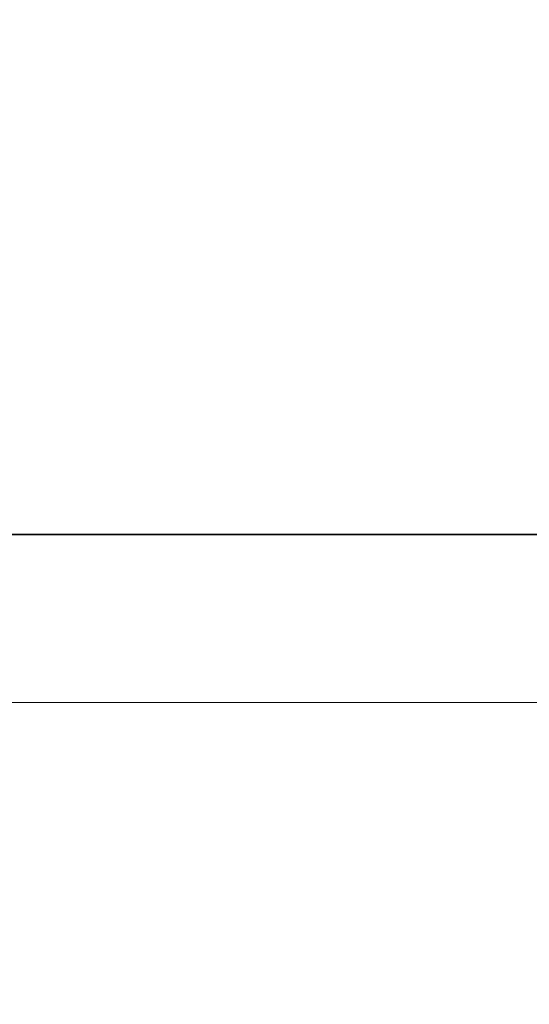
# Model space of a CAD drawing. Header units: millimetres. Extents: x -30280 to 309309, y -17460 to 4378.
# Tile 599 of 656: x 161486 to 161671, y -14242 to -13886. Entities that reach past the tile are written whole.
import ezdxf

# ---------------------------------------------------------------- set-up
doc = ezdxf.new("R2010")
doc.units = ezdxf.units.MM
doc.header["$MEASUREMENT"] = 0
doc.linetypes.add('Wipeout_Contour', pattern=[1000, 0, -1000])
doc.layers.add('P1_PLANTA PRIMERA_4_Nuevo_01 Sanitaris', color=7, linetype='Continuous')
doc.layers.add('P1_PLANTA PRIMERA_4_Nuevo_08_E_Envans secs', color=7, linetype='Continuous')
doc.layers.add('P1_PLANTA PRIMERA_4_Nuevo_01 Sanitaris_Pluma_Nº__75', color=7, linetype='Continuous', lineweight=5)

msp = doc.modelspace()

# ---------------------------------------------------------------- wipeouts: each hides what was drawn before it
at = {"color": 254, "linetype": 'Wipeout_Contour', "lineweight": 0, "ltscale": 649068.400185}
msp.add_wipeout([(161617.5, -14072.17), (161617.56, -14075.28), (161693.82, -14075.28), (161693.64, -14072.17)], dxfattribs=at).dxf.layer = 'P1_PLANTA PRIMERA_4_Nuevo_01 Sanitaris'

# ---------------------------------------------------------------- next in the draw order: wipeouts: each hides what was drawn before it
at = {"color": 254, "linetype": 'Wipeout_Contour', "lineweight": 0, "ltscale": 648761.667008}
msp.add_wipeout([(161539.81, -14072.17), (161539.75, -14075.28), (161617.56, -14075.28), (161617.5, -14072.17)], dxfattribs=at).dxf.layer = 'P1_PLANTA PRIMERA_4_Nuevo_01 Sanitaris'

# ---------------------------------------------------------------- next in the draw order: wipeouts: each hides what was drawn before it
at = {"color": 254, "linetype": 'Wipeout_Contour', "lineweight": 0, "ltscale": 648454.88757}
msp.add_wipeout([(161463.64, -14072.17), (161463.47, -14075.28), (161539.75, -14075.28), (161539.81, -14072.17)], dxfattribs=at).dxf.layer = 'P1_PLANTA PRIMERA_4_Nuevo_01 Sanitaris'
at = {"color": 254, "linetype": 'Wipeout_Contour', "lineweight": 0, "ltscale": 649072.830661}
msp.add_wipeout([(161617.56, -14075.28), (161618.06, -14084.86), (161695.3, -14084.86), (161693.82, -14075.28)], dxfattribs=at).dxf.layer = 'P1_PLANTA PRIMERA_4_Nuevo_01 Sanitaris'

# ---------------------------------------------------------------- next in the draw order: wipeouts: each hides what was drawn before it
at = {"color": 254, "linetype": 'Wipeout_Contour', "lineweight": 0, "ltscale": 648763.878458}
msp.add_wipeout([(161539.75, -14075.28), (161539.26, -14084.86), (161618.06, -14084.86), (161617.56, -14075.28)], dxfattribs=at).dxf.layer = 'P1_PLANTA PRIMERA_4_Nuevo_01 Sanitaris'

# ---------------------------------------------------------------- next in the draw order: wipeouts: each hides what was drawn before it
at = {"color": 254, "linetype": 'Wipeout_Contour', "lineweight": 0, "ltscale": 648454.879497}
msp.add_wipeout([(161463.47, -14075.28), (161461.99, -14084.86), (161539.26, -14084.86), (161539.75, -14075.28)], dxfattribs=at).dxf.layer = 'P1_PLANTA PRIMERA_4_Nuevo_01 Sanitaris'
at = {"color": 254, "linetype": 'Wipeout_Contour', "lineweight": 0, "ltscale": 649077.723094}
msp.add_wipeout([(161618.06, -14084.86), (161618.24, -14087.95), (161695.84, -14087.95), (161695.3, -14084.86)], dxfattribs=at).dxf.layer = 'P1_PLANTA PRIMERA_4_Nuevo_01 Sanitaris'

# ---------------------------------------------------------------- next in the draw order: wipeouts: each hides what was drawn before it
at = {"color": 254, "linetype": 'Wipeout_Contour', "lineweight": 0, "ltscale": 648766.087698}
msp.add_wipeout([(161539.26, -14084.86), (161539.08, -14087.95), (161618.24, -14087.95), (161618.06, -14084.86)], dxfattribs=at).dxf.layer = 'P1_PLANTA PRIMERA_4_Nuevo_01 Sanitaris'

# ---------------------------------------------------------------- next in the draw order: wipeouts: each hides what was drawn before it
at = {"color": 254, "linetype": 'Wipeout_Contour', "lineweight": 0, "ltscale": 648454.405276}
msp.add_wipeout([(161461.99, -14084.86), (161461.45, -14087.95), (161539.08, -14087.95), (161539.26, -14084.86)], dxfattribs=at).dxf.layer = 'P1_PLANTA PRIMERA_4_Nuevo_01 Sanitaris'
at = {"color": 254, "linetype": 'Wipeout_Contour', "lineweight": 0, "ltscale": 649080.643202}
msp.add_wipeout([(161618.24, -14087.95), (161618.53, -14091.12), (161696.67, -14091.12), (161695.84, -14087.95)], dxfattribs=at).dxf.layer = 'P1_PLANTA PRIMERA_4_Nuevo_01 Sanitaris'

# ---------------------------------------------------------------- next in the draw order: wipeouts: each hides what was drawn before it
at = {"color": 254, "linetype": 'Wipeout_Contour', "lineweight": 0, "ltscale": 648767.181869}
msp.add_wipeout([(161539.08, -14087.95), (161538.8, -14091.12), (161618.53, -14091.12), (161618.24, -14087.95)], dxfattribs=at).dxf.layer = 'P1_PLANTA PRIMERA_4_Nuevo_01 Sanitaris'

# ---------------------------------------------------------------- next in the draw order: wipeouts: each hides what was drawn before it
at = {"color": 254, "linetype": 'Wipeout_Contour', "lineweight": 0, "ltscale": 648453.673204}
msp.add_wipeout([(161461.45, -14087.95), (161460.63, -14091.12), (161538.8, -14091.12), (161539.08, -14087.95)], dxfattribs=at).dxf.layer = 'P1_PLANTA PRIMERA_4_Nuevo_01 Sanitaris'
at = {"color": 254, "linetype": 'Wipeout_Contour', "lineweight": 0, "ltscale": 649084.095893}
msp.add_wipeout([(161618.53, -14091.12), (161618.86, -14093.78), (161697.67, -14093.78), (161696.67, -14091.12)], dxfattribs=at).dxf.layer = 'P1_PLANTA PRIMERA_4_Nuevo_01 Sanitaris'

# ---------------------------------------------------------------- next in the draw order: wipeouts: each hides what was drawn before it
at = {"color": 254, "linetype": 'Wipeout_Contour', "lineweight": 0, "ltscale": 648768.205616}
msp.add_wipeout([(161538.8, -14091.12), (161538.46, -14093.78), (161618.86, -14093.78), (161618.53, -14091.12)], dxfattribs=at).dxf.layer = 'P1_PLANTA PRIMERA_4_Nuevo_01 Sanitaris'

# ---------------------------------------------------------------- next in the draw order: wipeouts: each hides what was drawn before it
at = {"color": 254, "linetype": 'Wipeout_Contour', "lineweight": 0, "ltscale": 648452.26763}
msp.add_wipeout([(161460.63, -14091.12), (161459.64, -14093.78), (161538.46, -14093.78), (161538.8, -14091.12)], dxfattribs=at).dxf.layer = 'P1_PLANTA PRIMERA_4_Nuevo_01 Sanitaris'
at = {"color": 254, "linetype": 'Wipeout_Contour', "lineweight": 0, "ltscale": 649086.813803}
msp.add_wipeout([(161618.86, -14093.78), (161619.06, -14094.82), (161698.23, -14094.82), (161697.67, -14093.78)], dxfattribs=at).dxf.layer = 'P1_PLANTA PRIMERA_4_Nuevo_01 Sanitaris'

# ---------------------------------------------------------------- next in the draw order: wipeouts: each hides what was drawn before it
at = {"color": 254, "linetype": 'Wipeout_Contour', "lineweight": 0, "ltscale": 648768.85773}
msp.add_wipeout([(161538.46, -14093.78), (161538.28, -14094.82), (161619.06, -14094.82), (161618.86, -14093.78)], dxfattribs=at).dxf.layer = 'P1_PLANTA PRIMERA_4_Nuevo_01 Sanitaris'

# ---------------------------------------------------------------- next in the draw order: wipeouts: each hides what was drawn before it
at = {"color": 254, "linetype": 'Wipeout_Contour', "lineweight": 0, "ltscale": 648450.853701}
msp.add_wipeout([(161459.64, -14093.78), (161459.08, -14094.82), (161538.28, -14094.82), (161538.46, -14093.78)], dxfattribs=at).dxf.layer = 'P1_PLANTA PRIMERA_4_Nuevo_01 Sanitaris'
at = {"color": 254, "linetype": 'Wipeout_Contour', "lineweight": 0, "ltscale": 649089.488271}
msp.add_wipeout([(161619.06, -14094.82), (161619.41, -14096.76), (161699.28, -14096.76), (161698.23, -14094.82)], dxfattribs=at).dxf.layer = 'P1_PLANTA PRIMERA_4_Nuevo_01 Sanitaris'

# ---------------------------------------------------------------- next in the draw order: wipeouts: each hides what was drawn before it
at = {"color": 254, "linetype": 'Wipeout_Contour', "lineweight": 0, "ltscale": 648769.384301}
msp.add_wipeout([(161538.28, -14094.82), (161537.93, -14096.76), (161619.41, -14096.76), (161619.06, -14094.82)], dxfattribs=at).dxf.layer = 'P1_PLANTA PRIMERA_4_Nuevo_01 Sanitaris'

# ---------------------------------------------------------------- next in the draw order: wipeouts: each hides what was drawn before it
at = {"color": 254, "linetype": 'Wipeout_Contour', "lineweight": 0, "ltscale": 648449.231998}
msp.add_wipeout([(161459.08, -14094.82), (161458.03, -14096.76), (161537.93, -14096.76), (161538.28, -14094.82)], dxfattribs=at).dxf.layer = 'P1_PLANTA PRIMERA_4_Nuevo_01 Sanitaris'
at = {"color": 254, "linetype": 'Wipeout_Contour', "lineweight": 0, "ltscale": 649094.573406}
msp.add_wipeout([(161619.41, -14096.76), (161620.04, -14101.74), (161701.14, -14101.74), (161699.28, -14096.76)], dxfattribs=at).dxf.layer = 'P1_PLANTA PRIMERA_4_Nuevo_01 Sanitaris'

# ---------------------------------------------------------------- next in the draw order: wipeouts: each hides what was drawn before it
at = {"color": 254, "linetype": 'Wipeout_Contour', "lineweight": 0, "ltscale": 648770.601694}
msp.add_wipeout([(161537.93, -14096.76), (161537.31, -14101.74), (161620.04, -14101.74), (161619.41, -14096.76)], dxfattribs=at).dxf.layer = 'P1_PLANTA PRIMERA_4_Nuevo_01 Sanitaris'

# ---------------------------------------------------------------- next in the draw order: wipeouts: each hides what was drawn before it
at = {"color": 254, "linetype": 'Wipeout_Contour', "lineweight": 0, "ltscale": 648446.580982}
msp.add_wipeout([(161458.03, -14096.76), (161456.19, -14101.74), (161537.31, -14101.74), (161537.93, -14096.76)], dxfattribs=at).dxf.layer = 'P1_PLANTA PRIMERA_4_Nuevo_01 Sanitaris'
at = {"color": 254, "linetype": 'Wipeout_Contour', "lineweight": 0, "ltscale": 649101.013463}
msp.add_wipeout([(161620.04, -14101.74), (161620.57, -14107.66), (161702.69, -14107.66), (161701.14, -14101.74)], dxfattribs=at).dxf.layer = 'P1_PLANTA PRIMERA_4_Nuevo_01 Sanitaris'

# ---------------------------------------------------------------- next in the draw order: wipeouts: each hides what was drawn before it
at = {"color": 254, "linetype": 'Wipeout_Contour', "lineweight": 0, "ltscale": 648772.513723}
msp.add_wipeout([(161537.31, -14101.74), (161536.79, -14107.66), (161620.57, -14107.66), (161620.04, -14101.74)], dxfattribs=at).dxf.layer = 'P1_PLANTA PRIMERA_4_Nuevo_01 Sanitaris'

# ---------------------------------------------------------------- next in the draw order: wipeouts: each hides what was drawn before it
at = {"color": 254, "linetype": 'Wipeout_Contour', "lineweight": 0, "ltscale": 648443.96436}
msp.add_wipeout([(161456.19, -14101.74), (161454.64, -14107.66), (161536.79, -14107.66), (161537.31, -14101.74)], dxfattribs=at).dxf.layer = 'P1_PLANTA PRIMERA_4_Nuevo_01 Sanitaris'
at = {"color": 254, "linetype": 'Wipeout_Contour', "lineweight": 0, "ltscale": 649106.882706}
msp.add_wipeout([(161620.57, -14107.66), (161620.98, -14114.34), (161703.9, -14114.34), (161702.69, -14107.66)], dxfattribs=at).dxf.layer = 'P1_PLANTA PRIMERA_4_Nuevo_01 Sanitaris'

# ---------------------------------------------------------------- next in the draw order: wipeouts: each hides what was drawn before it
at = {"color": 254, "linetype": 'Wipeout_Contour', "lineweight": 0, "ltscale": 648774.719936}
msp.add_wipeout([(161536.79, -14107.66), (161536.38, -14114.34), (161620.98, -14114.34), (161620.57, -14107.66)], dxfattribs=at).dxf.layer = 'P1_PLANTA PRIMERA_4_Nuevo_01 Sanitaris'

# ---------------------------------------------------------------- next in the draw order: wipeouts: each hides what was drawn before it
at = {"color": 254, "linetype": 'Wipeout_Contour', "lineweight": 0, "ltscale": 648442.507053}
msp.add_wipeout([(161454.64, -14107.66), (161453.44, -14114.34), (161536.38, -14114.34), (161536.79, -14107.66)], dxfattribs=at).dxf.layer = 'P1_PLANTA PRIMERA_4_Nuevo_01 Sanitaris'
at = {"color": 254, "linetype": 'Wipeout_Contour', "lineweight": 0, "ltscale": 649112.003086}
msp.add_wipeout([(161620.98, -14114.34), (161621.26, -14121.58), (161704.71, -14121.58), (161703.9, -14114.34)], dxfattribs=at).dxf.layer = 'P1_PLANTA PRIMERA_4_Nuevo_01 Sanitaris'

# ---------------------------------------------------------------- next in the draw order: wipeouts: each hides what was drawn before it
at = {"color": 254, "linetype": 'Wipeout_Contour', "lineweight": 0, "ltscale": 648777.15349}
msp.add_wipeout([(161536.38, -14114.34), (161536.11, -14121.58), (161621.26, -14121.58), (161620.98, -14114.34)], dxfattribs=at).dxf.layer = 'P1_PLANTA PRIMERA_4_Nuevo_01 Sanitaris'

# ---------------------------------------------------------------- next in the draw order: wipeouts: each hides what was drawn before it
at = {"color": 254, "linetype": 'Wipeout_Contour', "lineweight": 0, "ltscale": 648442.253437}
msp.add_wipeout([(161453.44, -14114.34), (161452.62, -14121.58), (161536.11, -14121.58), (161536.38, -14114.34)], dxfattribs=at).dxf.layer = 'P1_PLANTA PRIMERA_4_Nuevo_01 Sanitaris'
at = {"color": 254, "linetype": 'Wipeout_Contour', "lineweight": 0, "ltscale": 649116.219926}
msp.add_wipeout([(161621.26, -14121.58), (161621.4, -14129.16), (161705.12, -14129.16), (161704.71, -14121.58)], dxfattribs=at).dxf.layer = 'P1_PLANTA PRIMERA_4_Nuevo_01 Sanitaris'

# ---------------------------------------------------------------- next in the draw order: wipeouts: each hides what was drawn before it
at = {"color": 254, "linetype": 'Wipeout_Contour', "lineweight": 0, "ltscale": 648779.740799}
msp.add_wipeout([(161536.11, -14121.58), (161535.97, -14129.16), (161621.4, -14129.16), (161621.26, -14121.58)], dxfattribs=at).dxf.layer = 'P1_PLANTA PRIMERA_4_Nuevo_01 Sanitaris'

# ---------------------------------------------------------------- next in the draw order: wipeouts: each hides what was drawn before it
at = {"color": 254, "linetype": 'Wipeout_Contour', "lineweight": 0, "ltscale": 648443.211026}
msp.add_wipeout([(161452.62, -14121.58), (161452.22, -14129.16), (161535.97, -14129.16), (161536.11, -14121.58)], dxfattribs=at).dxf.layer = 'P1_PLANTA PRIMERA_4_Nuevo_01 Sanitaris'
at = {"color": 254, "linetype": 'Wipeout_Contour', "lineweight": 0, "ltscale": 649118.680967}
msp.add_wipeout([(161621.4, -14129.16), (161621.39, -14132.64), (161705.12, -14132.64), (161705.12, -14129.16)], dxfattribs=at).dxf.layer = 'P1_PLANTA PRIMERA_4_Nuevo_01 Sanitaris'

# ---------------------------------------------------------------- next in the draw order: wipeouts: each hides what was drawn before it
at = {"color": 254, "linetype": 'Wipeout_Contour', "lineweight": 0, "ltscale": 648781.670308}
msp.add_wipeout([(161535.97, -14129.16), (161535.97, -14132.64), (161621.39, -14132.64), (161621.4, -14129.16)], dxfattribs=at).dxf.layer = 'P1_PLANTA PRIMERA_4_Nuevo_01 Sanitaris'

# ---------------------------------------------------------------- next in the draw order: wipeouts: each hides what was drawn before it
at = {"color": 254, "linetype": 'Wipeout_Contour', "lineweight": 0, "ltscale": 648444.608977}
msp.add_wipeout([(161452.22, -14129.16), (161452.22, -14132.64), (161535.97, -14132.64), (161535.97, -14129.16)], dxfattribs=at).dxf.layer = 'P1_PLANTA PRIMERA_4_Nuevo_01 Sanitaris'
at = {"color": 254, "linetype": 'Wipeout_Contour', "lineweight": 0, "ltscale": 649110.482772}
msp.add_wipeout([(161620.09, -14132.77), (161620.09, -14140.75), (161701.28, -14140.75), (161701.28, -14132.77)], dxfattribs=at).dxf.layer = 'P1_PLANTA PRIMERA_4_Nuevo_01 Sanitaris'

# ---------------------------------------------------------------- next in the draw order: wipeouts: each hides what was drawn before it
at = {"color": 254, "linetype": 'Wipeout_Contour', "lineweight": 0, "ltscale": 648783.672285}
msp.add_wipeout([(161537.26, -14132.77), (161537.26, -14140.75), (161620.09, -14140.75), (161620.09, -14132.77)], dxfattribs=at).dxf.layer = 'P1_PLANTA PRIMERA_4_Nuevo_01 Sanitaris'

# ---------------------------------------------------------------- next in the draw order: wipeouts: each hides what was drawn before it
at = {"color": 254, "linetype": 'Wipeout_Contour', "lineweight": 0, "ltscale": 648456.812622}
msp.add_wipeout([(161456.04, -14132.77), (161456.04, -14140.75), (161537.26, -14140.75), (161537.26, -14132.77)], dxfattribs=at).dxf.layer = 'P1_PLANTA PRIMERA_4_Nuevo_01 Sanitaris'
at = {"color": 254, "linetype": 'Wipeout_Contour', "lineweight": 0, "ltscale": 649113.453887}
msp.add_wipeout([(161620.09, -14140.75), (161619.79, -14156.49), (161700.41, -14156.49), (161701.28, -14140.75)], dxfattribs=at).dxf.layer = 'P1_PLANTA PRIMERA_4_Nuevo_01 Sanitaris'

# ---------------------------------------------------------------- next in the draw order: wipeouts: each hides what was drawn before it
at = {"color": 254, "linetype": 'Wipeout_Contour', "lineweight": 0, "ltscale": 648787.805257}
msp.add_wipeout([(161537.26, -14140.75), (161537.55, -14156.49), (161619.79, -14156.49), (161620.09, -14140.75)], dxfattribs=at).dxf.layer = 'P1_PLANTA PRIMERA_4_Nuevo_01 Sanitaris'

# ---------------------------------------------------------------- next in the draw order: wipeouts: each hides what was drawn before it
at = {"color": 254, "linetype": 'Wipeout_Contour', "lineweight": 0, "ltscale": 648462.107513}
msp.add_wipeout([(161456.04, -14140.75), (161456.91, -14156.49), (161537.55, -14156.49), (161537.26, -14140.75)], dxfattribs=at).dxf.layer = 'P1_PLANTA PRIMERA_4_Nuevo_01 Sanitaris'
at = {"color": 254, "linetype": 'Wipeout_Contour', "lineweight": 0, "ltscale": 649115.346888}
msp.add_wipeout([(161619.79, -14156.49), (161619.21, -14171.5), (161698.68, -14171.5), (161700.41, -14156.49)], dxfattribs=at).dxf.layer = 'P1_PLANTA PRIMERA_4_Nuevo_01 Sanitaris'

# ---------------------------------------------------------------- next in the draw order: wipeouts: each hides what was drawn before it
at = {"color": 254, "linetype": 'Wipeout_Contour', "lineweight": 0, "ltscale": 648793.158738}
msp.add_wipeout([(161537.55, -14156.49), (161538.13, -14171.5), (161619.21, -14171.5), (161619.79, -14156.49)], dxfattribs=at).dxf.layer = 'P1_PLANTA PRIMERA_4_Nuevo_01 Sanitaris'

# ---------------------------------------------------------------- next in the draw order: wipeouts: each hides what was drawn before it
at = {"color": 254, "linetype": 'Wipeout_Contour', "lineweight": 0, "ltscale": 648470.921875}
msp.add_wipeout([(161456.91, -14156.49), (161458.63, -14171.5), (161538.13, -14171.5), (161537.55, -14156.49)], dxfattribs=at).dxf.layer = 'P1_PLANTA PRIMERA_4_Nuevo_01 Sanitaris'
at = {"color": 254, "linetype": 'Wipeout_Contour', "lineweight": 0, "ltscale": 649114.713076}
msp.add_wipeout([(161619.21, -14171.5), (161618.35, -14185.34), (161696.15, -14185.34), (161698.68, -14171.5)], dxfattribs=at).dxf.layer = 'P1_PLANTA PRIMERA_4_Nuevo_01 Sanitaris'

# ---------------------------------------------------------------- next in the draw order: wipeouts: each hides what was drawn before it
at = {"color": 254, "linetype": 'Wipeout_Contour', "lineweight": 0, "ltscale": 648798.177556}
msp.add_wipeout([(161538.13, -14171.5), (161538.97, -14185.34), (161618.35, -14185.34), (161619.21, -14171.5)], dxfattribs=at).dxf.layer = 'P1_PLANTA PRIMERA_4_Nuevo_01 Sanitaris'

# ---------------------------------------------------------------- next in the draw order: wipeouts: each hides what was drawn before it
at = {"color": 254, "linetype": 'Wipeout_Contour', "lineweight": 0, "ltscale": 648481.594049}
msp.add_wipeout([(161458.63, -14171.5), (161461.15, -14185.34), (161538.97, -14185.34), (161538.13, -14171.5)], dxfattribs=at).dxf.layer = 'P1_PLANTA PRIMERA_4_Nuevo_01 Sanitaris'
at = {"color": 254, "linetype": 'Wipeout_Contour', "lineweight": 0, "ltscale": 649111.569825}
msp.add_wipeout([(161618.35, -14185.34), (161617.25, -14197.58), (161692.9, -14197.58), (161696.15, -14185.34)], dxfattribs=at).dxf.layer = 'P1_PLANTA PRIMERA_4_Nuevo_01 Sanitaris'

# ---------------------------------------------------------------- next in the draw order: wipeouts: each hides what was drawn before it
at = {"color": 254, "linetype": 'Wipeout_Contour', "lineweight": 0, "ltscale": 648802.707973}
msp.add_wipeout([(161538.97, -14185.34), (161540.06, -14197.58), (161617.25, -14197.58), (161618.35, -14185.34)], dxfattribs=at).dxf.layer = 'P1_PLANTA PRIMERA_4_Nuevo_01 Sanitaris'

# ---------------------------------------------------------------- next in the draw order: wipeouts: each hides what was drawn before it
at = {"color": 254, "linetype": 'Wipeout_Contour', "lineweight": 0, "ltscale": 648493.799162}
msp.add_wipeout([(161461.15, -14185.34), (161464.38, -14197.58), (161540.06, -14197.58), (161538.97, -14185.34)], dxfattribs=at).dxf.layer = 'P1_PLANTA PRIMERA_4_Nuevo_01 Sanitaris'
at = {"color": 254, "linetype": 'Wipeout_Contour', "lineweight": 0, "ltscale": 649106.011435}
msp.add_wipeout([(161617.25, -14197.58), (161615.93, -14207.85), (161689.03, -14207.85), (161692.9, -14197.58)], dxfattribs=at).dxf.layer = 'P1_PLANTA PRIMERA_4_Nuevo_01 Sanitaris'

# ---------------------------------------------------------------- next in the draw order: wipeouts: each hides what was drawn before it
at = {"color": 254, "linetype": 'Wipeout_Contour', "lineweight": 0, "ltscale": 648806.610941}
msp.add_wipeout([(161540.06, -14197.58), (161541.35, -14207.85), (161615.93, -14207.85), (161617.25, -14197.58)], dxfattribs=at).dxf.layer = 'P1_PLANTA PRIMERA_4_Nuevo_01 Sanitaris'

# ---------------------------------------------------------------- next in the draw order: wipeouts: each hides what was drawn before it
at = {"color": 254, "linetype": 'Wipeout_Contour', "lineweight": 0, "ltscale": 648507.164784}
msp.add_wipeout([(161464.38, -14197.58), (161468.23, -14207.85), (161541.35, -14207.85), (161540.06, -14197.58)], dxfattribs=at).dxf.layer = 'P1_PLANTA PRIMERA_4_Nuevo_01 Sanitaris'
at = {"color": 254, "linetype": 'Wipeout_Contour', "lineweight": 0, "ltscale": 649100.767254}
msp.add_wipeout([(161615.93, -14207.85), (161615.31, -14211.17), (161687.2, -14211.17), (161689.03, -14207.85)], dxfattribs=at).dxf.layer = 'P1_PLANTA PRIMERA_4_Nuevo_01 Sanitaris'

# ---------------------------------------------------------------- next in the draw order: wipeouts: each hides what was drawn before it
at = {"color": 254, "linetype": 'Wipeout_Contour', "lineweight": 0, "ltscale": 648808.962651}
msp.add_wipeout([(161541.35, -14207.85), (161541.96, -14211.17), (161615.31, -14211.17), (161615.93, -14207.85)], dxfattribs=at).dxf.layer = 'P1_PLANTA PRIMERA_4_Nuevo_01 Sanitaris'

# ---------------------------------------------------------------- next in the draw order: wipeouts: each hides what was drawn before it
at = {"color": 254, "linetype": 'Wipeout_Contour', "lineweight": 0, "ltscale": 648517.113776}
msp.add_wipeout([(161468.23, -14207.85), (161470.05, -14211.17), (161541.96, -14211.17), (161541.35, -14207.85)], dxfattribs=at).dxf.layer = 'P1_PLANTA PRIMERA_4_Nuevo_01 Sanitaris'
at = {"color": 254, "linetype": 'Wipeout_Contour', "lineweight": 0, "ltscale": 649093.723889}
msp.add_wipeout([(161615.31, -14211.17), (161613.55, -14220.97), (161682.01, -14220.97), (161687.2, -14211.17)], dxfattribs=at).dxf.layer = 'P1_PLANTA PRIMERA_4_Nuevo_01 Sanitaris'

# ---------------------------------------------------------------- next in the draw order: wipeouts: each hides what was drawn before it
at = {"color": 254, "linetype": 'Wipeout_Contour', "lineweight": 0, "ltscale": 648811.227159}
msp.add_wipeout([(161541.96, -14211.17), (161543.7, -14220.97), (161613.55, -14220.97), (161615.31, -14211.17)], dxfattribs=at).dxf.layer = 'P1_PLANTA PRIMERA_4_Nuevo_01 Sanitaris'

# ---------------------------------------------------------------- next in the draw order: wipeouts: each hides what was drawn before it
at = {"color": 254, "linetype": 'Wipeout_Contour', "lineweight": 0, "ltscale": 648528.687038}
msp.add_wipeout([(161470.05, -14211.17), (161475.22, -14220.97), (161543.7, -14220.97), (161541.96, -14211.17)], dxfattribs=at).dxf.layer = 'P1_PLANTA PRIMERA_4_Nuevo_01 Sanitaris'
at = {"color": 254, "linetype": 'Wipeout_Contour', "lineweight": 0, "ltscale": 649075.858996}
msp.add_wipeout([(161613.55, -14220.97), (161609.71, -14234.57), (161670.7, -14234.57), (161682.01, -14220.97)], dxfattribs=at).dxf.layer = 'P1_PLANTA PRIMERA_4_Nuevo_01 Sanitaris'

# ---------------------------------------------------------------- next in the draw order: wipeouts: each hides what was drawn before it
at = {"color": 254, "linetype": 'Wipeout_Contour', "lineweight": 0, "ltscale": 648815.244599}
msp.add_wipeout([(161543.7, -14220.97), (161547.48, -14234.57), (161609.71, -14234.57), (161613.55, -14220.97)], dxfattribs=at).dxf.layer = 'P1_PLANTA PRIMERA_4_Nuevo_01 Sanitaris'
at = {"color": 254, "linetype": 'Wipeout_Contour', "lineweight": 0, "ltscale": 649269.16113}
msp.add_wipeout([(161658.81, -14241.75), (161708.78, -14241.75), (161728.05, -14234.57), (161670.7, -14234.57)], dxfattribs=at).dxf.layer = 'P1_PLANTA PRIMERA_4_Nuevo_01 Sanitaris'

# ---------------------------------------------------------------- next in the draw order: wipeouts: each hides what was drawn before it
at = {"color": 254, "linetype": 'Wipeout_Contour', "lineweight": 0, "ltscale": 648554.589041}
msp.add_wipeout([(161475.22, -14220.97), (161486.47, -14234.57), (161547.48, -14234.57), (161543.7, -14220.97)], dxfattribs=at).dxf.layer = 'P1_PLANTA PRIMERA_4_Nuevo_01 Sanitaris'
at = {"color": 254, "linetype": 'Wipeout_Contour', "lineweight": 0, "ltscale": 649048.573132}
msp.add_wipeout([(161605.67, -14241.75), (161658.81, -14241.75), (161670.7, -14234.57), (161609.71, -14234.57)], dxfattribs=at).dxf.layer = 'P1_PLANTA PRIMERA_4_Nuevo_01 Sanitaris'

# ---------------------------------------------------------------- next in the draw order: wipeouts: each hides what was drawn before it
at = {"color": 254, "linetype": 'Wipeout_Contour', "lineweight": 0, "ltscale": 648818.770342}
msp.add_wipeout([(161609.71, -14234.57), (161547.48, -14234.57), (161551.45, -14241.75), (161605.67, -14241.75)], dxfattribs=at).dxf.layer = 'P1_PLANTA PRIMERA_4_Nuevo_01 Sanitaris'
at = {"color": 254, "linetype": 'Wipeout_Contour', "lineweight": 0, "ltscale": 649221.017325}
msp.add_wipeout([(161658.81, -14241.75), (161651.77, -14242.05), (161697.36, -14242.05), (161708.78, -14241.75)], dxfattribs=at).dxf.layer = 'P1_PLANTA PRIMERA_4_Nuevo_01 Sanitaris'

# ---------------------------------------------------------------- next in the draw order: wipeouts: each hides what was drawn before it
at = {"color": 254, "linetype": 'Wipeout_Contour', "lineweight": 0, "ltscale": 648588.930635}
msp.add_wipeout([(161547.48, -14234.57), (161486.47, -14234.57), (161498.3, -14241.75), (161551.45, -14241.75)], dxfattribs=at).dxf.layer = 'P1_PLANTA PRIMERA_4_Nuevo_01 Sanitaris'
at = {"color": 254, "linetype": 'Wipeout_Contour', "lineweight": 0, "ltscale": 649024.589437}
msp.add_wipeout([(161605.67, -14241.75), (161603.28, -14242.05), (161651.77, -14242.05), (161658.81, -14241.75)], dxfattribs=at).dxf.layer = 'P1_PLANTA PRIMERA_4_Nuevo_01 Sanitaris'

# ---------------------------------------------------------------- next in the draw order: wipeouts: each hides what was drawn before it
at = {"color": 254, "linetype": 'Wipeout_Contour', "lineweight": 0, "ltscale": 648368.239518}
msp.add_wipeout([(161486.47, -14234.57), (161429.08, -14234.57), (161448.29, -14241.75), (161498.3, -14241.75)], dxfattribs=at).dxf.layer = 'P1_PLANTA PRIMERA_4_Nuevo_01 Sanitaris'
at = {"color": 254, "linetype": 'Wipeout_Contour', "lineweight": 0, "ltscale": 648819.985053}
msp.add_wipeout([(161551.45, -14241.75), (161553.81, -14242.05), (161603.28, -14242.05), (161605.67, -14241.75)], dxfattribs=at).dxf.layer = 'P1_PLANTA PRIMERA_4_Nuevo_01 Sanitaris'

# ---------------------------------------------------------------- next in the draw order: wipeouts: each hides what was drawn before it
at = {"color": 254, "linetype": 'Wipeout_Contour', "lineweight": 0, "ltscale": 648615.3482}
msp.add_wipeout([(161498.3, -14241.75), (161505.31, -14242.05), (161553.81, -14242.05), (161551.45, -14241.75)], dxfattribs=at).dxf.layer = 'P1_PLANTA PRIMERA_4_Nuevo_01 Sanitaris'

# ---------------------------------------------------------------- next in the draw order: wipeouts: each hides what was drawn before it
at = {"color": 254, "linetype": 'Wipeout_Contour', "lineweight": 0, "ltscale": 648418.828303}
msp.add_wipeout([(161448.29, -14241.75), (161459.68, -14242.05), (161505.31, -14242.05), (161498.3, -14241.75)], dxfattribs=at).dxf.layer = 'P1_PLANTA PRIMERA_4_Nuevo_01 Sanitaris'

# ---------------------------------------------------------------- next in the draw order: wipeouts: each hides what was drawn before it
at = {"color": 254, "linetype": 'Wipeout_Contour', "lineweight": 0, "ltscale": 37522073.14953981}
msp.add_wipeout([(163329.96, -12475.05), (161204.64, -12475.05), (161204.64, -12800.05), (161222.03, -12800.05), (161222.03, -14920.05), (161484.08, -14920.05), (161485.74, -14907.86), (161486.24, -14905.9), (161486.85, -14904.69), (161487.65, -14903.6), (161488.63, -14902.69), (161489.73, -14901.96), (161490.95, -14901.44), (161492.17, -14901.22), (161493.3, -14900.86), (161494.35, -14900.29), (161495.29, -14899.54), (161496.09, -14898.63), (161496.73, -14897.59), (161497.19, -14896.44), (161497.45, -14895.23), (161497.49, -14242.05), (161459.51, -14242.05), (161435.59, -14241.75), (161395.23, -14234.57), (161356.83, -14220.97), (161339.19, -14211.17), (161332.98, -14207.84), (161319.83, -14197.57), (161308.8, -14185.33), (161300.22, -14171.49), (161294.35, -14156.48), (161291.37, -14140.74), (161291.37, -14132.77), (161278.38, -14132.77), (161278.33, -14129.15), (161279.72, -14121.57), (161282.5, -14114.33), (161286.59, -14107.64), (161291.87, -14101.73), (161298.17, -14096.75), (161301.74, -14094.81), (161303.65, -14093.77), (161307.02, -14091.1), (161309.85, -14087.93), (161311.68, -14084.85), (161316.73, -14075.27), (161317.48, -14072.03), (161839.22, -14072.03), (161840.12, -14075.28), (161845.16, -14084.86), (161847, -14087.95), (161849.82, -14091.12), (161853.2, -14093.78), (161855.11, -14094.82), (161858.68, -14096.76), (161864.97, -14101.74), (161870.25, -14107.66), (161874.34, -14114.34), (161877.12, -14121.58), (161878.52, -14129.16), (161878.49, -14132.64), (161865.48, -14132.77), (161865.48, -14140.75), (161862.5, -14156.49), (161856.63, -14171.5), (161848.05, -14185.34), (161837.02, -14197.58), (161823.87, -14207.85), (161817.66, -14211.17), (161800.02, -14220.97), (161761.62, -14234.57), (161721.27, -14241.75), (161697.36, -14242.05), (161659.39, -14242.05), (161659.39, -14894.27), (161659.69, -14896.44), (161660.15, -14897.59), (161660.79, -14898.63), (161661.59, -14899.54), (161662.53, -14900.29), (161663.58, -14900.86), (161664.71, -14901.22), (161665.94, -14901.44), (161667.15, -14901.96), (161668.26, -14902.69), (161669.23, -14903.6), (161670.03, -14904.69), (161670.65, -14905.9), (161671.05, -14907.2), (161672.8, -14920.05), (163311.08, -14920.05), (163311.08, -14822.05), (163301.2, -14822.05), (163301.2, -14772.05), (162869.31, -14772.05), (162770.83, -14522.05), (162770.83, -14492.05), (162778.74, -14472.05), (162785.74, -14472.05), (162778.74, -14452.05), (163179.73, -14452.05), (163179.74, -14472.05), (163179.76, -14492.05), (163311.08, -14492.05), (163311.08, -14052.05), (163285.13, -14052.05), (163273.65, -14049.77), (163263.92, -14043.26), (163257.41, -14033.53), (163255.13, -14022.05), (163257.41, -14010.57), (163263.92, -14000.84), (163273.65, -13994.34), (163275.17, -13994.03), (163275.17, -13746.05), (163274.39, -13761.05), (163272.89, -13761.05), (163272.89, -13982.05), (163272.02, -13985.31), (163269.64, -13987.69), (163266.39, -13988.57), (163263.14, -13987.69), (163260.76, -13985.31), (163259.89, -13982.05), (163259.89, -13761.05), (163258.39, -13761.05), (163258.39, -13746.05), (163252.39, -13746.05), (163247.92, -13744.85), (163241.87, -13743.62), (163240.39, -13742.84), (163237.12, -13739.57), (163232.73, -13735.82), (163224.47, -13724.02), (163224.47, -13720.08), (163232.73, -13708.29), (163237.12, -13704.53), (163240.39, -13701.27), (163241.87, -13700.48), (163247.92, -13699.25), (163252.39, -13698.05), (163254.39, -13698.05), (163254.39, -13697.05), (163261.31, -13697.05), (163266.01, -13615), (163272.3, -13560.05), (163265.57, -13560.05), (163264.13, -13560.05), (163240.97, -13560.05), (163212.77, -13560.05), (163188.71, -13560.05), (163187.3, -13560.05), (163172.85, -13560.05), (163172.85, -13540.05), (163274.6, -13540.05), (163275.17, -13535.01), (163275.17, -13252.05), (163270.23, -13227.18), (163256.14, -13206.09), (163235.05, -13192), (163210.83, -13187.18), (163186.62, -13192), (163165.53, -13206.09), (163151.44, -13227.18), (163146.49, -13252.05), (163146.49, -14062.05), (163125.17, -14062.05), (163125.17, -13412.05), (163074.68, -13412.05), (163065.41, -13411.14), (163056.02, -13408.29), (163047.37, -13403.67), (163039.78, -13397.44), (163033.56, -13389.86), (163028.94, -13381.2), (163026.09, -13371.82), (163025.17, -13362.54), (162932.54, -13362.05), (162932.54, -13262.05), (163025.17, -13262.05), (163025.17, -13252.05), (163045.17, -13252.05), (163045.17, -13262.05), (163082.67, -13262.05), (163082.67, -13362.05), (163045.22, -13362.05), (163045.8, -13367.89), (163047.5, -13373.51), (163050.27, -13378.69), (163054, -13383.23), (163058.53, -13386.96), (163063.71, -13389.72), (163069.33, -13391.43), (163075.67, -13392.05), (163125.17, -13392.05), (163125.17, -13252.05), (163131.64, -13219.52), (163150.07, -13191.95), (163177.65, -13173.52), (163210.17, -13167.05), (163211.49, -13167.05), (163244.02, -13173.52), (163271.6, -13191.95), (163281.39, -13206.6), (163281.39, -12974.64), (163276.8, -12970.05), (163274.39, -12961.05), (163276.8, -12952.05), (163278.17, -12950.68), (163276.23, -12946.52), (163273.97, -12947.57), (163231.19, -12861.86), (163212.22, -12829.57), (163210.86, -12830.31), (163208, -12826.22), (163205.54, -12827.94), (163153.92, -12754.21), (163156.37, -12752.49), (163153.51, -12748.4), (163175.62, -12732.91), (163192.01, -12745.85), (163226.42, -12795), (163233.01, -12814.69), (163232.1, -12815.44), (163233.33, -12817.62), (163251.92, -12851.67), (163281.39, -12912.46), (163281.39, -12723.05), (163329.96, -12723.05)], dxfattribs=at).dxf.layer = 'P1_PLANTA PRIMERA_4_Nuevo_08_E_Envans secs'

# ---------------------------------------------------------------- next in the draw order: linework, layer by layer
at = {"layer": 'P1_PLANTA PRIMERA_4_Nuevo_01 Sanitaris_Pluma_Nº__75', "color": 7, "linetype": 'Continuous', "lineweight": 5}
for p, q in [((161317.48, -14072.03), (161839.22, -14072.03)), ((161539.82, -14072.05), (161463.68, -14072.05)), ((161617.48, -14072.05), (161539.82, -14072.05)), ((161693.6, -14072.05), (161617.48, -14072.05)), ((161535.97, -14132.77), (161452.22, -14132.77)), ((161621.39, -14132.77), (161535.97, -14132.77)), ((161705.12, -14132.77), (161621.39, -14132.77))]:
    msp.add_line(p, q, dxfattribs=at)

doc.saveas('drawing.dxf')
